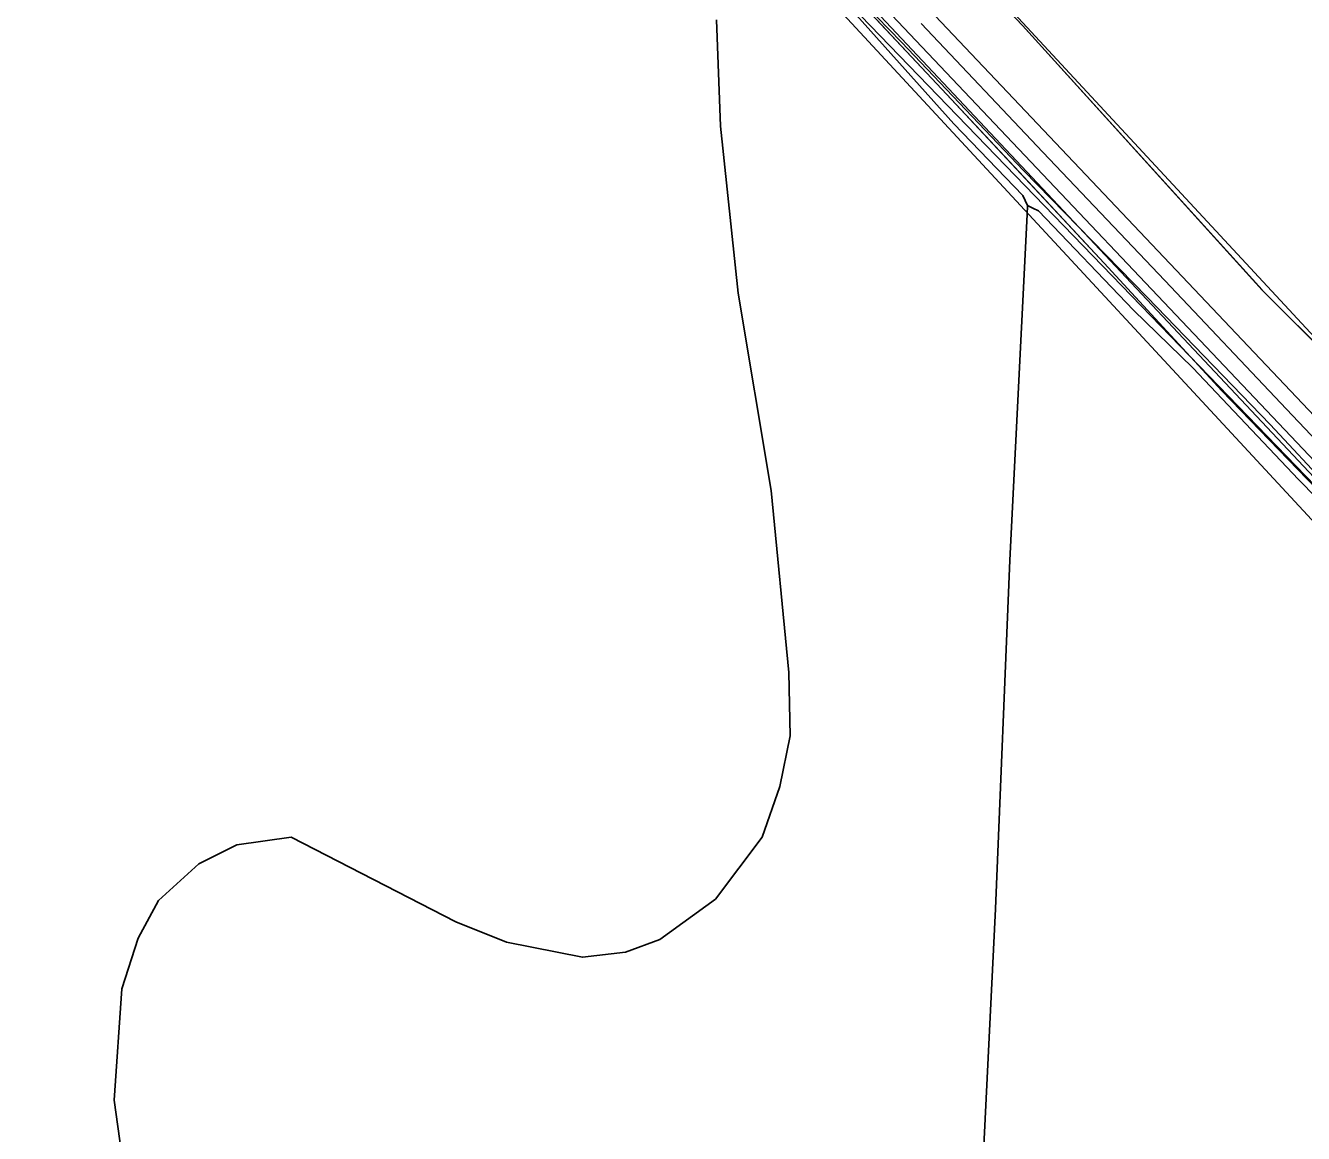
# Model space of a CAD drawing. Extents: x -662620 to -656370, y -1067090 to -1062990.
# Drawn here: x -657314.3 to -657170, y -1064024.9 to -1063899.8 of the extents above; entities that cross this region are included whole.
import ezdxf

# ---------------------------------------------------------------- set-up
doc = ezdxf.new("R2010")
doc.units = 0
for name, color, linetype in [('Agrotechnicka_opatreni_hrazkovani_a_dulkovani__mulcovani', 7, 'Continuous'), ('CESTA_ZABOR', 7, 'Continuous'), ('Default', 7, 'Continuous'), ('HRANICE_KATASTRÁLNÍHO_ÚZEMÍ', 7, 'Continuous'), ('MÍSTNÍ_KOMUNIKACE', 7, 'Continuous'), ('OBVOD_PÚ', 7, 'Continuous'), ('Ochr__pás__vod__zdroje_II__stupně', 7, 'Continuous'), ('Odvodnení_cesty_príkopem_-_navržené', 7, 'Continuous'), ('ORNÁ_PŮDA_-_STÁVAJÍCÍ', 7, 'Continuous'), ('OSTATNÍ_PLOCHA_-_NAVRŽENÁ', 7, 'Continuous'), ('OSTATNÍ_PLOCHA_-_STÁVAJÍCÍ', 7, 'Continuous'), ('SDELOVACÍ_VEDENÍ_-_PODZEMNÍ', 7, 'Continuous'), ('VRSTEVNICE_ZÁKLADNÍ', 7, 'Continuous'), ('VRSTVA_1', 7, 'Continuous')]:
    doc.layers.add(name, color=color, linetype=linetype)

msp = doc.modelspace()

# ---------------------------------------------------------------- linework, layer by layer
at = {"layer": 'Agrotechnicka_opatreni_hrazkovani_a_dulkovani__mulcovani'}
msp.add_lwpolyline([(-657376.01, -1064027.86), (-657364.99, -1063994.72), (-657352.96, -1063963.59), (-657327.41, -1063879.24), (-657322.4, -1063862.5), (-657317.5, -1063847.3), (-657313.3, -1063834), (-657306.6, -1063821.6), (-657301.7, -1063819.9), (-657295.84, -1063821), (-657291.83, -1063823.51), (-657266.27, -1063848.12), (-657222.18, -1063896.31), (-657153.32, -1063967.61)], dxfattribs=at)
at = {"layer": 'CESTA_ZABOR'}
for points in [[(-657160.1, -1063959.45), (-657173.75, -1063944.84), (-657187.63, -1063930.45), (-657201.59, -1063916.12), (-657215.37, -1063901.63), (-657229.31, -1063887.27)], [(-657160.1, -1063959.45), (-657173.75, -1063944.84), (-657187.63, -1063930.45), (-657201.59, -1063916.12), (-657215.37, -1063901.63), (-657229.31, -1063887.27)], [(-657213.15, -1063899.51), (-657199.39, -1063914.04), (-657185.64, -1063928.56), (-657171.89, -1063943.08), (-657158.14, -1063957.6)], [(-657213.15, -1063899.51), (-657199.39, -1063914.04), (-657185.64, -1063928.56), (-657171.89, -1063943.08), (-657158.14, -1063957.6)]]:
    msp.add_lwpolyline(points, dxfattribs=at)
at = {"layer": 'Default'}
msp.add_lwpolyline([(-657300.96, -1063793.6), (-657305.01, -1063805.75), (-657116.87, -1064006.04), (-657099.77, -1064021.8), (-657091.67, -1064015.05), (-657124.07, -1063983.09), (-657273.51, -1063821.95), (-657300.96, -1063793.6)], dxfattribs=at)
at = {"layer": 'HRANICE_KATASTRÁLNÍHO_ÚZEMÍ'}
msp.add_lwpolyline([(-657151.96, -1063952.33), (-657174.62, -1063929.65), (-657201.71, -1063899.76), (-657231.63, -1063868.04), (-657240.96, -1063858.99), (-657245.93, -1063854.11), (-657262.06, -1063836.94), (-657273.14, -1063825.08), (-657276.84, -1063821.22), (-657303.96, -1063792.52), (-657314.5, -1063794.1), (-657317.64, -1063792.8), (-657452.13, -1063739.6), (-657453.49, -1063747.32), (-657457.62, -1063745.44), (-657567.62, -1063702.63)], dxfattribs=at)
at = {"layer": 'MÍSTNÍ_KOMUNIKACE'}
msp.add_lwpolyline([(-657308.13, -1063796.65), (-657136.78, -1063977.62), (-657123.14, -1063991.58), (-657109.07, -1064005.1), (-657094.58, -1064018.17)], dxfattribs=at)
at = {"layer": 'OBVOD_PÚ'}
for points in [[(-657201.71, -1063899.76), (-657231.63, -1063868.04)], [(-657174.62, -1063929.65), (-657201.71, -1063899.76)], [(-657151.96, -1063952.33), (-657174.62, -1063929.65)]]:
    msp.add_lwpolyline(points, dxfattribs=at)
at = {"layer": 'Ochr__pás__vod__zdroje_II__stupně'}
msp.add_lwpolyline([(-657595.77, -1063736.63), (-657613.59, -1063825.23), (-657649.12, -1063993.23), (-657646.25, -1064010.94), (-657514.23, -1064060.49), (-657447.29, -1064081.53), (-657429.12, -1064079.62), (-657407.6, -1064077.71), (-657396.13, -1064070.53), (-657384.65, -1064054.75), (-657375.57, -1064035.15), (-657364.57, -1064003.11), (-657352.68, -1063948.94), (-657307.8, -1063808.07), (-657262.97, -1063854.18), (-657166.64, -1063958.15)], dxfattribs=at)
at = {"layer": 'Odvodnení_cesty_príkopem_-_navržené'}
msp.add_lwpolyline([(-657310.67, -1063799.06), (-657139.32, -1063980.03)], dxfattribs=at)
at = {"layer": 'ORNÁ_PŮDA_-_STÁVAJÍCÍ'}
for p, q in [((-657221.55, -1063895.46), (-657210.82, -1063906.94)), ((-657210.82, -1063906.94), (-657202.08, -1063916.27)), ((-657202.08, -1063916.27), (-657192.47, -1063926.6)), ((-657192.47, -1063926.6), (-657179.18, -1063941.01)), ((-657179.18, -1063941.01), (-657166.32, -1063954.37))]:
    msp.add_line(p, q, dxfattribs=at)
msp.add_lwpolyline([(-657317.43, -1063840.82), (-657311.32, -1063825.03), (-657304.76, -1063811.36), (-657297.65, -1063815.77), (-657288.4, -1063824.89), (-657282, -1063831.42), (-657266.35, -1063847.77), (-657256.1, -1063858.54), (-657246.11, -1063868.72), (-657235.99, -1063879.71), (-657221.55, -1063895.46), (-657210.82, -1063906.94), (-657202.08, -1063916.27), (-657192.47, -1063926.6), (-657179.18, -1063941.01), (-657166.32, -1063954.37)], dxfattribs=at)
at = {"layer": 'OSTATNÍ_PLOCHA_-_NAVRŽENÁ'}
for points in [[(-657160.1, -1063959.45), (-657173.75, -1063944.84), (-657187.63, -1063930.45), (-657201.59, -1063916.12), (-657215.37, -1063901.63), (-657229.31, -1063887.27)], [(-657213.15, -1063899.51), (-657199.39, -1063914.04), (-657185.64, -1063928.56), (-657171.89, -1063943.08), (-657158.14, -1063957.6)]]:
    msp.add_lwpolyline(points, dxfattribs=at)
at = {"layer": 'OSTATNÍ_PLOCHA_-_STÁVAJÍCÍ'}
for p, q in [((-657201.71, -1063899.76), (-657231.63, -1063868.04)), ((-657221.55, -1063895.46), (-657210.82, -1063906.94)), ((-657174.62, -1063929.65), (-657201.71, -1063899.76)), ((-657210.82, -1063906.94), (-657192.47, -1063926.6)), ((-657192.47, -1063926.6), (-657179.18, -1063941.01)), ((-657163.29, -1063940.99), (-657174.62, -1063929.65)), ((-657179.18, -1063941.01), (-657166.32, -1063954.37))]:
    msp.add_line(p, q, dxfattribs=at)
msp.add_lwpolyline([(-657163.29, -1063940.99), (-657174.62, -1063929.65), (-657201.71, -1063899.76), (-657231.63, -1063868.04), (-657240.96, -1063858.99), (-657262.06, -1063836.94), (-657303.96, -1063792.52), (-657306.09, -1063792.84), (-657307.05, -1063804.84), (-657311.32, -1063825.03), (-657304.76, -1063811.36), (-657297.65, -1063815.77), (-657288.4, -1063824.89), (-657282, -1063831.42), (-657266.35, -1063847.77), (-657256.1, -1063858.54), (-657246.11, -1063868.72), (-657235.99, -1063879.71), (-657221.55, -1063895.46), (-657210.82, -1063906.94), (-657192.47, -1063926.6), (-657179.18, -1063941.01), (-657166.32, -1063954.37)], dxfattribs=at)
at = {"layer": 'SDELOVACÍ_VEDENÍ_-_PODZEMNÍ'}
for points in [[(-657201.13, -1063920.08), (-657201.68, -1063918.94), (-657209.47, -1063910.87), (-657220.45, -1063898.58), (-657236.08, -1063881.73), (-657249.99, -1063866.43), (-657250.29, -1063866.01), (-657250.22, -1063865.58), (-657246.94, -1063861.8), (-657243.45, -1063857.94), (-657242.24, -1063856.58), (-657241.98, -1063855.97), (-657242.17, -1063855.43), (-657243.22, -1063853.96)], [(-657201.13, -1063920.08), (-657201.68, -1063918.94), (-657209.47, -1063910.87), (-657220.45, -1063898.58), (-657236.08, -1063881.73), (-657249.99, -1063866.43), (-657250.29, -1063866.01), (-657250.22, -1063865.58), (-657246.94, -1063861.8), (-657243.45, -1063857.94), (-657242.24, -1063856.58), (-657241.98, -1063855.97), (-657242.17, -1063855.43), (-657243.22, -1063853.96)], [(-657201.13, -1063920.08), (-657201.68, -1063918.94), (-657209.47, -1063910.87), (-657220.45, -1063898.58), (-657236.08, -1063881.73), (-657249.99, -1063866.43), (-657250.29, -1063866.01), (-657250.22, -1063865.58), (-657246.94, -1063861.8), (-657243.45, -1063857.94), (-657242.24, -1063856.58), (-657241.98, -1063855.97), (-657242.17, -1063855.43), (-657243.22, -1063853.96)], [(-657201.13, -1063920.08), (-657201.68, -1063918.94), (-657209.47, -1063910.87), (-657220.45, -1063898.58), (-657236.08, -1063881.73), (-657249.99, -1063866.43), (-657250.29, -1063866.01), (-657250.22, -1063865.58), (-657246.94, -1063861.8), (-657243.45, -1063857.94), (-657242.24, -1063856.58), (-657241.98, -1063855.97), (-657242.17, -1063855.43), (-657243.22, -1063853.96)], [(-657213.76, -1064191), (-657213.08, -1064179.42), (-657212.06, -1064160.85), (-657211.97, -1064159.66), (-657210.78, -1064136.52), (-657209.38, -1064113.18), (-657208.92, -1064093.89), (-657208.01, -1064068.75), (-657206.4, -1064033.25), (-657204.75, -1063999.55), (-657203.12, -1063960.16), (-657201.16, -1063921.09), (-657201.13, -1063920.08)], [(-657213.76, -1064191), (-657213.08, -1064179.42), (-657212.06, -1064160.85), (-657211.97, -1064159.66), (-657210.78, -1064136.52), (-657209.38, -1064113.18), (-657208.92, -1064093.89), (-657208.01, -1064068.75), (-657206.4, -1064033.25), (-657204.75, -1063999.55), (-657203.12, -1063960.16), (-657201.16, -1063921.09), (-657201.13, -1063920.08)], [(-657213.76, -1064191), (-657213.08, -1064179.42), (-657212.06, -1064160.85), (-657211.97, -1064159.66), (-657210.78, -1064136.52), (-657209.38, -1064113.18), (-657208.92, -1064093.89), (-657208.01, -1064068.75), (-657206.4, -1064033.25), (-657204.75, -1063999.55), (-657203.12, -1063960.16), (-657201.16, -1063921.09), (-657201.13, -1063920.08)], [(-657213.76, -1064191), (-657213.08, -1064179.42), (-657212.06, -1064160.85), (-657211.97, -1064159.66), (-657210.78, -1064136.52), (-657209.38, -1064113.18), (-657208.92, -1064093.89), (-657208.01, -1064068.75), (-657206.4, -1064033.25), (-657204.75, -1063999.55), (-657203.12, -1063960.16), (-657201.16, -1063921.09), (-657201.13, -1063920.08)], [(-657200.55, -1063920.37), (-657201.13, -1063920.08)], [(-657200.55, -1063920.37), (-657201.13, -1063920.08)], [(-657072.45, -1064017.62), (-657081.74, -1064017.6), (-657088.12, -1064017.77), (-657089.06, -1064018.06), (-657089.98, -1064018.78), (-657093.04, -1064022.03), (-657095.69, -1064024.8), (-657096.33, -1064024.84), (-657096.77, -1064024.58), (-657104.75, -1064018.18), (-657110.63, -1064012.73), (-657120.88, -1064002.4), (-657132.19, -1063991.24), (-657140.48, -1063982.26), (-657155.19, -1063967.1), (-657160.46, -1063961.34), (-657170.54, -1063951.06), (-657182.47, -1063938.44), (-657189.18, -1063931.91), (-657199.91, -1063920.68), (-657200.55, -1063920.37)], [(-657072.45, -1064017.62), (-657081.74, -1064017.6), (-657088.12, -1064017.77), (-657089.06, -1064018.06), (-657089.98, -1064018.78), (-657093.04, -1064022.03), (-657095.69, -1064024.8), (-657096.33, -1064024.84), (-657096.77, -1064024.58), (-657104.75, -1064018.18), (-657110.63, -1064012.73), (-657120.88, -1064002.4), (-657132.19, -1063991.24), (-657140.48, -1063982.26), (-657155.19, -1063967.1), (-657160.46, -1063961.34), (-657170.54, -1063951.06), (-657182.47, -1063938.44), (-657189.18, -1063931.91), (-657199.91, -1063920.68), (-657200.55, -1063920.37)]]:
    msp.add_lwpolyline(points, dxfattribs=at)
at = {"layer": 'VRSTEVNICE_ZÁKLADNÍ'}
msp.add_lwpolyline([(-657302.86, -1064031.48), (-657304.29, -1064021.18), (-657303.43, -1064008.61), (-657301.57, -1064002.89), (-657299.28, -1063998.6), (-657294.71, -1063994.46), (-657290.42, -1063992.31), (-657284.28, -1063991.45), (-657265.7, -1064001.03), (-657259.98, -1064003.32), (-657251.4, -1064005.03), (-657246.54, -1064004.46), (-657242.68, -1064003.03), (-657236.39, -1063998.46), (-657231.11, -1063991.45), (-657229.1, -1063985.74), (-657227.96, -1063980.02), (-657228.1, -1063972.87), (-657230.1, -1063952.29), (-657233.82, -1063929.99), (-657235.82, -1063911.13), (-657236.25, -1063899.12)], dxfattribs=at)
msp.add_lwpolyline([(-657302.86, -1064031.48), (-657304.29, -1064021.18), (-657303.43, -1064008.61), (-657301.57, -1064002.89), (-657299.28, -1063998.6), (-657294.71, -1063994.46), (-657290.42, -1063992.31), (-657284.28, -1063991.45), (-657265.7, -1064001.03), (-657259.98, -1064003.32), (-657251.4, -1064005.03), (-657246.54, -1064004.46), (-657242.68, -1064003.03), (-657236.39, -1063998.46), (-657231.11, -1063991.45), (-657229.1, -1063985.74), (-657227.96, -1063980.02), (-657228.1, -1063972.87), (-657230.1, -1063952.29), (-657233.82, -1063929.99), (-657235.82, -1063911.13), (-657236.25, -1063899.12)], dxfattribs=at)
at = {"layer": 'VRSTVA_1'}
msp.add_lwpolyline([(-657201.71, -1063899.74), (-657174.62, -1063929.62)], dxfattribs=at)

doc.saveas('drawing.dxf')
